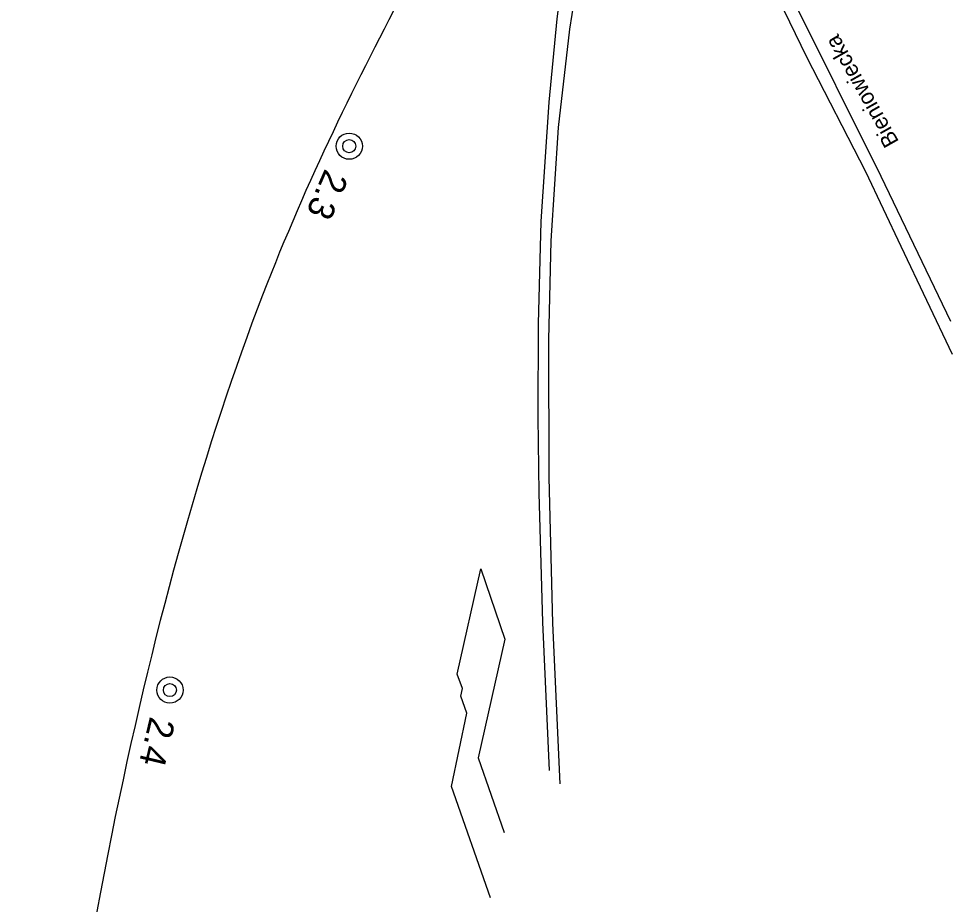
# Model space of a CAD drawing. Extents: x 6541740 to 6566395, y 5525066 to 5530361.
# Drawn here: x 6564691.7 to 6564763.6, y 5527790.1 to 5527858.4 of the extents above; entities that cross this region are included whole.
import ezdxf

# ---------------------------------------------------------------- set-up
doc = ezdxf.new("R2010")
doc.units = 0
for name, color, linetype in [('Domyślna', 7, 'Continuous'), ('ps_wymiarowanie', 7, 'Continuous'), ('TOR_PS_T-rozjazdy projektowane', 7, 'Continuous'), ('TOR_PS_T-wypelnienia', 7, 'Continuous'), ('TOR_RAMKI-ramka+tabelka 1', 7, 'Continuous')]:
    doc.layers.add(name, color=color, linetype=linetype)

# ---------------------------------------------------------------- blocks, each defined once
blk = doc.blocks.new('4010_1')
at = {"layer": 'Domyślna'}
for radius in [0.75, 0.375]:
    blk.add_circle((0, 0), radius, dxfattribs=at)

msp = doc.modelspace()

# ---------------------------------------------------------------- linework, layer by layer
at = {"layer": 'ps_wymiarowanie'}
for p, q in [((6564725.46, 5527807.877), (6564727.295, 5527815.986)), ((6564727.295, 5527815.986), (6564729.151, 5527810.57)), ((6564729.151, 5527810.57), (6564727.084, 5527801.436)), ((6564725.888, 5527806.767), (6564725.46, 5527807.877)), ((6564725.762, 5527806.169), (6564725.888, 5527806.767)), ((6564726.22, 5527804.854), (6564725.762, 5527806.169)), ((6564725.041, 5527799.227), (6564726.22, 5527804.854)), ((6564727.084, 5527801.436), (6564729.097, 5527795.67)), ((6564728.045, 5527790.641), (6564725.041, 5527799.227))]:
    msp.add_line(p, q, dxfattribs=at)
at = {"layer": 'TOR_PS_T-rozjazdy projektowane'}
msp.add_lwpolyline([(6564720.574, 5527858.979), (6564720.21, 5527858.284), (6564719.846, 5527857.585), (6564719.483, 5527856.884), (6564719.121, 5527856.18), (6564718.76, 5527855.472), (6564718.399, 5527854.761), (6564718.04, 5527854.047), (6564717.682, 5527853.329), (6564717.325, 5527852.606), (6564716.969, 5527851.88), (6564716.614, 5527851.149), (6564716.26, 5527850.414), (6564715.908, 5527849.674), (6564715.557, 5527848.93), (6564715.207, 5527848.181), (6564714.859, 5527847.426), (6564714.513, 5527846.666), (6564714.167, 5527845.901), (6564713.824, 5527845.13), (6564713.482, 5527844.354), (6564713.142, 5527843.571), (6564712.803, 5527842.783), (6564712.467, 5527841.988), (6564712.132, 5527841.187), (6564711.799, 5527840.379), (6564711.468, 5527839.564), (6564711.139, 5527838.743), (6564710.812, 5527837.915), (6564710.487, 5527837.079)], dxfattribs=at)
msp.add_ellipse((6564845.392, 5527381.159), major_axis=(-94.981, 501.078), ratio=0.25, start_param=0.382903, end_param=0.710256, dxfattribs=at)
at = {"layer": 'TOR_PS_T-wypelnienia'}
for points in [[(6564732.991, 5527873.366), (6564733.749, 5527869.331), (6564733.858, 5527868.381), (6564734.004, 5527866.194), (6564733.956, 5527864.762), (6564733.137, 5527858.369), (6564732.521, 5527851.939), (6564731.906, 5527842.753), (6564731.696, 5527834.866), (6564731.676, 5527827.681), (6564731.769, 5527821.82), (6564732.031, 5527811.888), (6564732.561, 5527800.444)], [(6564763.496, 5527835.058), (6564758.129, 5527846.212), (6564751.164, 5527860.22), (6564747.052, 5527868.299), (6564745.029, 5527871.275), (6564743.188, 5527873.084), (6564741.837, 5527873.266), (6564739.779, 5527872.315), (6564737.721, 5527870.046), (6564736.802, 5527869.644), (6564735.743, 5527870.134), (6564734.579, 5527872.281)], [(6564733.402, 5527799.416), (6564732.835, 5527811.806), (6564732.562, 5527823.029), (6564732.53, 5527833.646), (6564732.702, 5527841.265), (6564733.285, 5527849.997), (6564734.139, 5527857.582), (6564734.861, 5527862.11), (6564735.676, 5527864.509), (6564736.846, 5527866.419), (6564739.011, 5527868.595), (6564740.948, 5527870.135), (6564742.259, 5527870.557), (6564743.499, 5527870.241), (6564744.897, 5527868.922), (6564746.539, 5527866.664), (6564748.433, 5527863.552), (6564752.361, 5527855.432), (6564756.922, 5527846.615), (6564759.64, 5527840.861), (6564763.604, 5527832.524)]]:
    msp.add_lwpolyline(points, dxfattribs=at)

# ---------------------------------------------------------------- block references
at = {"layer": 'TOR_RAMKI-ramka+tabelka 1', "xscale": 1.345963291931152, "yscale": 1.345963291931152}
for p in [(6564717.159, 5527848.556), (6564703.35, 5527806.645)]:
    msp.add_blockref('4010_1', p, dxfattribs=at)

# ---------------------------------------------------------------- texts
at = {"layer": 'TOR_PS_T-wypelnienia'}
msp.add_text('Bieniowiecka', height=1.23071, rotation=119.46911, dxfattribs=at).set_placement((6564759.52, 5527848.904))
at = {"layer": 'TOR_RAMKI-ramka+tabelka 1'}
for s, rotation, p in [('2.3', 246.3995, (6564715.309, 5527846.886)), ('2.4', 256.60757, (6564701.825, 5527804.669))]:
    msp.add_text(s, height=2, rotation=rotation, dxfattribs=at).set_placement(p)

doc.saveas('drawing.dxf')
